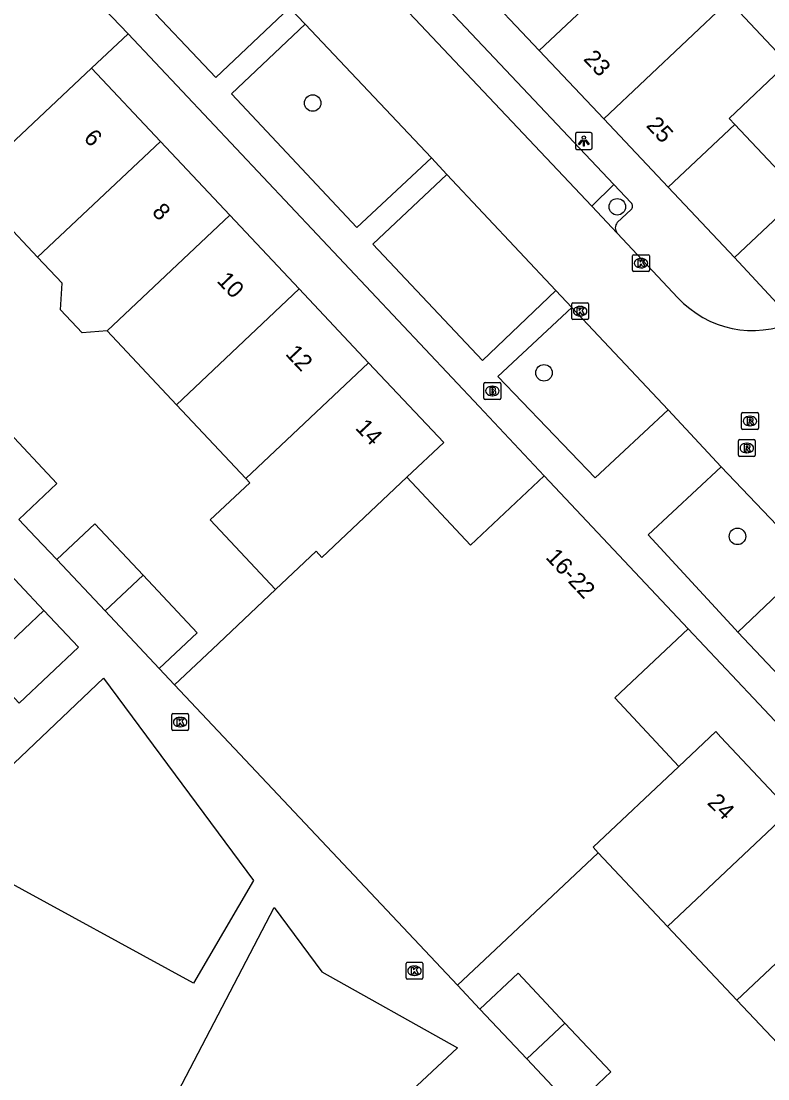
# Model space of a CAD drawing. Extents: x 162542 to 163144, y 380786 to 381511.
# Drawn here: x 162956.9 to 163001.1, y 381247.5 to 381310.2 of the extents above; entities that cross this region are included whole.
import ezdxf

# ---------------------------------------------------------------- set-up
doc = ezdxf.new("R2010")
doc.units = 0
for name, color, linetype in [('IMGEO_Boom', 7, 'Continuous'), ('IMGEO_Brandkraan', 7, 'Continuous'), ('IMGEO_Groenvoorziening', 7, 'Continuous'), ('IMGEO_Kolk', 7, 'Continuous'), ('IMGEO_Lichtpunt', 7, 'Continuous'), ('IMGEO_Muur', 7, 'Continuous'), ('IMGEO_Pand', 7, 'Continuous'), ('IMGEO_Pand_nummerreeks', 7, 'Continuous'), ('IMGEO_Parkeervlak_open', 7, 'Continuous'), ('IMGEO_Rijbaan_lokaal_open', 7, 'Continuous'), ('IMGEO_Rioolput', 7, 'Continuous'), ('IMGEO_Voetpad_open', 7, 'Continuous')]:
    doc.layers.add(name, color=color, linetype=linetype)

msp = doc.modelspace()

# ---------------------------------------------------------------- linework, layer by layer
at = {"layer": 'IMGEO_Boom'}
for centre in [(162974.155, 381305.32), (162992.208, 381299.172), (162987.865, 381289.333), (162999.333, 381279.639)]:
    msp.add_circle(centre, 0.489, dxfattribs=at)
at = {"layer": 'IMGEO_Brandkraan'}
for p, q in [((162984.3, 381287.833), (162984.3, 381288.685)), ((162984.375, 381288.759), (162985.227, 381288.759)), ((162985.301, 381288.685), (162985.301, 381287.833)), ((162984.788, 381288.539), (162984.813, 381288.539)), ((162985.227, 381287.759), (162984.375, 381287.759)), ((162984.811, 381287.979), (162984.786, 381287.979))]:
    msp.add_line(p, q, dxfattribs=at)
for points in [[(162984.3, 381287.833), (162984.3, 381288.685)], [(162984.375, 381288.759), (162985.227, 381288.759)], [(162985.301, 381288.685), (162985.301, 381287.833)], [(162984.648, 381288.459), (162984.648, 381288.059), (162984.861, 381288.059)], [(162984.879, 381288.459), (162984.648, 381288.459)], [(162984.827, 381288.378), (162984.773, 381288.378), (162984.773, 381288.302)], [(162984.773, 381288.302), (162984.826, 381288.302)], [(162984.835, 381288.226), (162984.773, 381288.226), (162984.773, 381288.145)], [(162984.773, 381288.145), (162984.835, 381288.145)], [(162985.227, 381287.759), (162984.375, 381287.759)]]:
    msp.add_lwpolyline(points, dxfattribs=at)
for centre, radius, start, end in [((162984.377, 381288.683), 0.0765, 91.55205, 178.44795), ((162984.377, 381288.683), 0.0765, 91.55205, 178.44795), ((162985.225, 381288.683), 0.0765, 1.55205, 88.44795), ((162985.225, 381288.683), 0.0765, 1.55205, 88.44795), ((162984.828, 381288.34), 0.0379, 267.82845, 90.93552), ((162984.836, 381288.185), 0.0404, 269.87594, 90.50774), ((162984.867, 381288.31), 0.251, 268.66757, 293.53466), ((162984.883, 381288.314), 0.145, 59.4692, 91.53667), ((162984.908, 381288.361), 0.0922, 285.51372, 58.15012), ((162984.913, 381288.169), 0.105, 301.31148, 78.98903), ((162984.377, 381287.835), 0.0765, 181.55205, 268.44795), ((162984.377, 381287.835), 0.0765, 181.55205, 268.44795), ((162985.225, 381287.835), 0.0765, 271.55205, 358.44795), ((162985.225, 381287.835), 0.0765, 271.55205, 358.44795)]:
    msp.add_arc(centre, radius, start, end, dxfattribs=at)
for centre, major_axis, ratio, start_param, end_param in [((162984.787, 381288.259), (-0.387, 0.002), 0.722429, 4.712389, 7.853982), ((162984.812, 381288.259), (-0.39, 0.002), 0.717154, 1.570796, 4.712389)]:
    msp.add_ellipse(centre, major_axis=major_axis, ratio=ratio, start_param=start_param, end_param=end_param, dxfattribs=at)
at = {"layer": 'IMGEO_Groenvoorziening'}
msp.add_lwpolyline([(163003.731, 381278.123), (162999.363, 381273.968)], dxfattribs=at)
at = {"layer": 'IMGEO_Kolk'}
for p, q in [((162993.116, 381295.409), (162993.116, 381296.261)), ((162993.191, 381296.335), (162994.043, 381296.335)), ((162994.117, 381296.261), (162994.117, 381295.409)), ((162993.627, 381295.555), (162993.602, 381295.555)), ((162993.604, 381296.115), (162993.629, 381296.115)), ((162994.043, 381295.335), (162993.191, 381295.335)), ((162989.507, 381292.561), (162989.507, 381293.413)), ((162989.582, 381293.487), (162990.434, 381293.487)), ((162989.995, 381293.267), (162990.02, 381293.267)), ((162990.508, 381293.413), (162990.508, 381292.561)), ((162990.434, 381292.487), (162989.582, 381292.487)), ((162990.018, 381292.707), (162989.993, 381292.707)), ((162965.801, 381268.21), (162965.801, 381269.062)), ((162965.876, 381269.136), (162966.728, 381269.136)), ((162966.289, 381268.916), (162966.314, 381268.916)), ((162966.802, 381269.062), (162966.802, 381268.21)), ((162966.728, 381268.136), (162965.876, 381268.136)), ((162966.312, 381268.356), (162966.287, 381268.356)), ((162979.688, 381253.472), (162979.688, 381254.324)), ((162979.763, 381254.398), (162980.615, 381254.398)), ((162980.176, 381254.178), (162980.201, 381254.178)), ((162980.689, 381254.324), (162980.689, 381253.472)), ((162980.199, 381253.618), (162980.174, 381253.618)), ((162980.615, 381253.398), (162979.763, 381253.398))]:
    msp.add_line(p, q, dxfattribs=at)
for points in [[(162993.116, 381295.409), (162993.116, 381296.261)], [(162993.191, 381296.335), (162994.043, 381296.335)], [(162994.117, 381296.261), (162994.117, 381295.409)], [(162993.437, 381296.035), (162993.56, 381296.035), (162993.56, 381295.884), (162993.69, 381296.035), (162993.854, 381296.035), (162993.708, 381295.884), (162993.861, 381295.635), (162993.709, 381295.635), (162993.624, 381295.799), (162993.56, 381295.732), (162993.56, 381295.635), (162993.437, 381295.635), (162993.437, 381296.035)], [(162994.043, 381295.335), (162993.191, 381295.335)], [(162989.507, 381292.561), (162989.507, 381293.413)], [(162989.582, 381293.487), (162990.434, 381293.487)], [(162989.828, 381293.187), (162989.951, 381293.187), (162989.951, 381293.036), (162990.081, 381293.187), (162990.245, 381293.187), (162990.099, 381293.036), (162990.252, 381292.787), (162990.1, 381292.787), (162990.015, 381292.951), (162989.951, 381292.884), (162989.951, 381292.787), (162989.828, 381292.787), (162989.828, 381293.187)], [(162990.508, 381293.413), (162990.508, 381292.561)], [(162990.434, 381292.487), (162989.582, 381292.487)], [(162965.801, 381268.21), (162965.801, 381269.062)], [(162965.876, 381269.136), (162966.728, 381269.136)], [(162966.122, 381268.836), (162966.245, 381268.836), (162966.245, 381268.685), (162966.375, 381268.836), (162966.539, 381268.836), (162966.393, 381268.685), (162966.546, 381268.436), (162966.394, 381268.436), (162966.309, 381268.6), (162966.245, 381268.533), (162966.245, 381268.436), (162966.122, 381268.436), (162966.122, 381268.836)], [(162966.802, 381269.062), (162966.802, 381268.21)], [(162966.728, 381268.136), (162965.876, 381268.136)], [(162979.688, 381253.472), (162979.688, 381254.324)], [(162979.763, 381254.398), (162980.615, 381254.398)], [(162980.689, 381254.324), (162980.689, 381253.472)], [(162980.009, 381254.098), (162980.132, 381254.098), (162980.132, 381253.947), (162980.262, 381254.098), (162980.426, 381254.098), (162980.28, 381253.947), (162980.433, 381253.698), (162980.281, 381253.698), (162980.196, 381253.862), (162980.132, 381253.795), (162980.132, 381253.698), (162980.009, 381253.698), (162980.009, 381254.098)], [(162980.615, 381253.398), (162979.763, 381253.398)]]:
    msp.add_lwpolyline(points, dxfattribs=at)
for centre, start, end in [((162993.193, 381296.259), 91.55205, 178.44795), ((162993.193, 381296.259), 91.55205, 178.44795), ((162994.041, 381296.259), 1.55205, 88.44795), ((162994.041, 381296.259), 1.55205, 88.44795), ((162993.193, 381295.411), 181.55205, 268.44795), ((162993.193, 381295.411), 181.55205, 268.44795), ((162994.041, 381295.411), 271.55205, 358.44795), ((162994.041, 381295.411), 271.55205, 358.44795), ((162989.584, 381293.411), 91.55205, 178.44795), ((162989.584, 381293.411), 91.55205, 178.44795), ((162990.432, 381293.411), 1.55205, 88.44795), ((162990.432, 381293.411), 1.55205, 88.44795), ((162989.584, 381292.563), 181.55205, 268.44795), ((162989.584, 381292.563), 181.55205, 268.44795), ((162990.432, 381292.563), 271.55205, 358.44795), ((162990.432, 381292.563), 271.55205, 358.44795), ((162965.878, 381269.06), 91.55205, 178.44795), ((162965.878, 381269.06), 91.55205, 178.44795), ((162966.726, 381269.06), 1.55205, 88.44795), ((162966.726, 381269.06), 1.55205, 88.44795), ((162965.878, 381268.212), 181.55205, 268.44795), ((162965.878, 381268.212), 181.55205, 268.44795), ((162966.726, 381268.212), 271.55205, 358.44795), ((162966.726, 381268.212), 271.55205, 358.44795), ((162979.765, 381254.322), 91.55205, 178.44795), ((162979.765, 381254.322), 91.55205, 178.44795), ((162980.613, 381254.322), 1.55205, 88.44795), ((162980.613, 381254.322), 1.55205, 88.44795), ((162979.765, 381253.474), 181.55205, 268.44795), ((162979.765, 381253.474), 181.55205, 268.44795), ((162980.613, 381253.474), 271.55205, 358.44795), ((162980.613, 381253.474), 271.55205, 358.44795)]:
    msp.add_arc(centre, 0.0765, start, end, dxfattribs=at)
for centre, major_axis, ratio, start_param, end_param in [((162993.603, 381295.835), (-0.387, 0.002), 0.722429, 4.712389, 7.853982), ((162993.628, 381295.835), (-0.39, 0.002), 0.717154, 1.570796, 4.712389), ((162989.994, 381292.987), (-0.387, 0.002), 0.722429, 4.712389, 7.853982), ((162990.019, 381292.987), (-0.39, 0.002), 0.717154, 1.570796, 4.712389), ((162966.288, 381268.636), (-0.387, 0.002), 0.722429, 4.712389, 7.853982), ((162966.313, 381268.636), (-0.39, 0.002), 0.717154, 1.570796, 4.712389), ((162980.175, 381253.898), (-0.387, 0.002), 0.722429, 4.712389, 7.853982), ((162980.2, 381253.898), (-0.39, 0.002), 0.717154, 1.570796, 4.712389)]:
    msp.add_ellipse(centre, major_axis=major_axis, ratio=ratio, start_param=start_param, end_param=end_param, dxfattribs=at)
at = {"layer": 'IMGEO_Lichtpunt'}
for p, q in [((162989.726, 381303.477), (162989.726, 381302.67)), ((162989.726, 381303.477), (162989.726, 381302.67)), ((162990.628, 381303.572), (162989.82, 381303.572)), ((162990.628, 381303.572), (162989.82, 381303.572)), ((162990.722, 381302.67), (162990.722, 381303.477)), ((162990.722, 381302.67), (162990.722, 381303.477)), ((162989.82, 381302.576), (162990.628, 381302.576)), ((162989.82, 381302.576), (162990.628, 381302.576))]:
    msp.add_line(p, q, dxfattribs=at)
for points in [[(162990.1, 381303.141), (162990.139, 381303.113), (162989.951, 381302.851), (162989.913, 381302.878), (162990.1, 381303.141)], [(162990.202, 381303.093), (162990.249, 381303.093), (162990.249, 381302.771), (162990.202, 381302.771), (162990.202, 381303.093)], [(162990.312, 381303.113), (162990.35, 381303.14), (162990.537, 381302.878), (162990.498, 381302.85), (162990.312, 381303.113)]]:
    msp.add_lwpolyline(points, dxfattribs=at)
msp.add_circle((162990.225, 381303.275), 0.0994, dxfattribs=at)
for centre, start, end in [((162989.82, 381303.477), 90, 180), ((162989.82, 381303.477), 90, 180), ((162990.628, 381303.477), 0, 90), ((162990.628, 381303.477), 0, 90), ((162989.82, 381302.67), 180, 270), ((162989.82, 381302.67), 180, 270), ((162990.628, 381302.67), 270, 0), ((162990.628, 381302.67), 270, 360)]:
    msp.add_arc(centre, 0.0946, start, end, dxfattribs=at)
at = {"layer": 'IMGEO_Muur'}
for points in [[(162987.881, 381283.225), (162984.016, 381287.331)], [(163000.29, 381270.058), (162996.415, 381274.157)]]:
    msp.add_lwpolyline(points, dxfattribs=at)
at = {"layer": 'IMGEO_Pand'}
for points in [[(162987.586, 381308.44), (162995, 381315.429)], [(162987.586, 381308.44), (162983.765, 381312.494)], [(162991.406, 381304.387), (162998.819, 381311.374)], [(162998.819, 381311.374), (163002.302, 381307.676)], [(162991.406, 381304.387), (162987.586, 381308.44)], [(162999.182, 381304.046), (162998.837, 381304.412), (163002.302, 381307.676)], [(162953.761, 381300.538), (162961.038, 381307.387)], [(162965.133, 381303.039), (162961.038, 381307.387)], [(162995.227, 381300.333), (162991.406, 381304.387)], [(162999.182, 381304.046), (162995.227, 381300.333)], [(163003.102, 381299.878), (162999.182, 381304.046)], [(162957.854, 381296.186), (162965.133, 381303.039)], [(162969.246, 381298.671), (162965.133, 381303.039)], [(162957.854, 381296.186), (162953.761, 381300.538)], [(162969.246, 381298.671), (162961.965, 381291.815)], [(162973.36, 381294.303), (162969.246, 381298.671)], [(162961.965, 381291.815), (162960.484, 381291.705), (162959.209, 381293.061), (162959.301, 381294.648), (162957.854, 381296.186)], [(162973.36, 381294.303), (162966.075, 381287.444)], [(162977.473, 381289.935), (162973.36, 381294.303)], [(162966.075, 381287.444), (162961.965, 381291.815)], [(162970.186, 381283.073), (162977.473, 381289.935)], [(162979.741, 381283.15), (162981.925, 381285.207), (162977.473, 381289.935)], [(162970.186, 381283.073), (162966.075, 381287.444)], [(162956.741, 381280.65), (162958.999, 381282.774), (162955.882, 381286.087)], [(162971.957, 381276.492), (162968.082, 381280.612), (162970.427, 381282.817), (162970.186, 381283.073)], [(162971.957, 381276.492), (162974.356, 381278.759), (162974.694, 381278.397), (162979.741, 381283.15)], [(162987.881, 381283.225), (162983.512, 381279.113), (162979.741, 381283.15)], [(162987.881, 381283.225), (162996.415, 381274.157)], [(162964.105, 381277.347), (162961.243, 381280.389), (162958.985, 381278.265)], [(162958.985, 381278.265), (162961.848, 381275.222)], [(162964.105, 381277.347), (162961.848, 381275.222)], [(162965.059, 381271.809), (162967.317, 381273.932), (162964.105, 381277.347)], [(162965.97, 381270.841), (162968.226, 381272.966), (162971.957, 381276.492)], [(162958.221, 381275.251), (162954.699, 381271.934), (162956.755, 381269.75)], [(162956.755, 381269.75), (162960.278, 381273.068), (162958.221, 381275.251)], [(162961.848, 381275.222), (162965.059, 381271.809)], [(162995.861, 381266.012), (162992.072, 381270.063), (162996.415, 381274.157)], [(162982.734, 381253.037), (162965.97, 381270.841)], [(163002.464, 381263.37), (162998.352, 381267.739), (162998.041, 381268.07), (162995.861, 381266.012)], [(162995.861, 381266.012), (162990.77, 381261.221), (162991.077, 381260.892)], [(162995.191, 381256.525), (163002.464, 381263.37)], [(162982.734, 381253.037), (162984.991, 381255.162), (162991.077, 381260.892)], [(162991.077, 381260.892), (162995.191, 381256.525)], [(162999.304, 381252.156), (163006.576, 381259)], [(162999.304, 381252.156), (162995.191, 381256.525)], [(162989.104, 381250.796), (162986.326, 381253.745), (162984.069, 381251.62)], [(163003.417, 381247.788), (162999.304, 381252.156)], [(162986.846, 381248.672), (162984.069, 381251.62)], [(162986.846, 381248.672), (162989.104, 381250.796)], [(162989.572, 381245.779), (162991.828, 381247.905), (162989.104, 381250.796)], [(162989.572, 381245.779), (162986.846, 381248.672)]]:
    msp.add_lwpolyline(points, dxfattribs=at)
at = {"layer": 'IMGEO_Parkeervlak_open'}
msp.add_lwpolyline([(162990.7, 381299.212), (162992.008, 381300.489)], dxfattribs=at)
at = {"layer": 'IMGEO_Rijbaan_lokaal_open'}
for points in [[(162975.135, 381315.708), (162990.7, 381299.212)], [(162959.44, 381313.384), (162963.218, 381309.428)], [(162972.786, 381310.96), (162973.712, 381310)], [(162973.712, 381310), (162981.191, 381302.07)], [(162961.038, 381307.387), (162963.218, 381309.428)], [(162981.191, 381302.07), (162982.111, 381301.084)], [(162982.111, 381301.084), (162988.573, 381294.21)], [(162990.7, 381299.212), (162992.204, 381297.618)], [(162992.204, 381297.618), (162995.8, 381293.786)], [(162988.573, 381294.21), (162989.51, 381293.213)], [(162989.51, 381293.213), (162995.229, 381287.137)], [(162995.229, 381287.137), (162998.37, 381283.768)], [(162998.37, 381283.768), (163003.731, 381278.123)]]:
    msp.add_lwpolyline(points, dxfattribs=at)
msp.add_arc((163000.247, 381297.898), 6.057, 222.75349, 293.75445, dxfattribs=at)
at = {"layer": 'IMGEO_Rioolput'}
for p, q in [((162999.572, 381286.05), (162999.572, 381286.902)), ((162999.647, 381286.976), (163000.499, 381286.976)), ((163000.06, 381286.756), (163000.085, 381286.756)), ((163000.573, 381286.902), (163000.573, 381286.05)), ((163000.083, 381286.196), (163000.058, 381286.196)), ((163000.499, 381285.976), (162999.647, 381285.976)), ((162999.384, 381284.451), (162999.384, 381285.303)), ((162999.459, 381285.377), (163000.311, 381285.377)), ((162999.872, 381285.157), (162999.897, 381285.157)), ((163000.385, 381285.303), (163000.385, 381284.451)), ((163000.311, 381284.377), (162999.459, 381284.377)), ((162999.895, 381284.597), (162999.87, 381284.597))]:
    msp.add_line(p, q, dxfattribs=at)
for points in [[(162999.572, 381286.05), (162999.572, 381286.902)], [(162999.647, 381286.976), (163000.499, 381286.976)], [(163000.573, 381286.902), (163000.573, 381286.05)], [(163000.161, 381286.674), (162999.909, 381286.676), (162999.909, 381286.276)], [(162999.909, 381286.276), (163000.033, 381286.276), (163000.033, 381286.438), (163000.044, 381286.438)], [(163000.087, 381286.595), (163000.033, 381286.595), (163000.033, 381286.514)], [(163000.033, 381286.514), (163000.085, 381286.514)], [(163000.091, 381286.409), (163000.162, 381286.276), (163000.302, 381286.276), (163000.237, 381286.402)], [(163000.499, 381285.976), (162999.647, 381285.976)], [(162999.384, 381284.451), (162999.384, 381285.303)], [(162999.459, 381285.377), (163000.311, 381285.377)], [(162999.973, 381285.075), (162999.721, 381285.077), (162999.721, 381284.677)], [(162999.899, 381284.996), (162999.845, 381284.996), (162999.845, 381284.915)], [(162999.845, 381284.915), (162999.897, 381284.915)], [(163000.385, 381285.303), (163000.385, 381284.451)], [(163000.311, 381284.377), (162999.459, 381284.377)], [(162999.721, 381284.677), (162999.845, 381284.677), (162999.845, 381284.839), (162999.856, 381284.839)], [(162999.903, 381284.81), (162999.974, 381284.677), (163000.114, 381284.677), (163000.049, 381284.803)]]:
    msp.add_lwpolyline(points, dxfattribs=at)
for centre, radius, start, end in [((162999.649, 381286.9), 0.0765, 91.55205, 178.44795), ((162999.649, 381286.9), 0.0765, 91.55205, 178.44795), ((163000.497, 381286.9), 0.0765, 1.55205, 88.44795), ((163000.497, 381286.9), 0.0765, 1.55205, 88.44795), ((163000.043, 381286.385), 0.0533, 26.02933, 88.69889), ((163000.069, 381286.703), 0.19, 274.7715, 282.96867), ((163000.093, 381286.499), 0.0964, 77.00612, 93.18647), ((163000.107, 381286.556), 0.0378, 276.66336, 79.67722), ((163000.16, 381286.564), 0.109, 350.36119, 89.41601), ((163000.158, 381286.564), 0.112, 277.58423, 350.98172), ((163000.142, 381286.349), 0.108, 29.51342, 73.79051), ((162999.649, 381286.052), 0.0765, 181.55205, 268.44795), ((162999.649, 381286.052), 0.0765, 181.55205, 268.44795), ((163000.497, 381286.052), 0.0765, 271.55205, 358.44795), ((163000.497, 381286.052), 0.0765, 271.55205, 358.44795), ((162999.461, 381285.301), 0.0765, 91.55205, 178.44795), ((162999.461, 381285.301), 0.0765, 91.55205, 178.44795), ((162999.881, 381285.104), 0.19, 274.7715, 282.96867), ((162999.905, 381284.9), 0.0964, 77.00612, 93.18647), ((162999.919, 381284.957), 0.0378, 276.66336, 79.67722), ((162999.972, 381284.965), 0.109, 350.36119, 89.41601), ((162999.97, 381284.965), 0.112, 277.58423, 350.98172), ((163000.309, 381285.301), 0.0765, 1.55205, 88.44795), ((163000.309, 381285.301), 0.0765, 1.55205, 88.44795), ((162999.461, 381284.453), 0.0765, 181.55205, 268.44795), ((162999.461, 381284.453), 0.0765, 181.55205, 268.44795), ((162999.855, 381284.786), 0.0533, 26.02933, 88.69889), ((162999.954, 381284.75), 0.108, 29.51342, 73.79051), ((163000.309, 381284.453), 0.0765, 271.55205, 358.44795), ((163000.309, 381284.453), 0.0765, 271.55205, 358.44795)]:
    msp.add_arc(centre, radius, start, end, dxfattribs=at)
for centre, major_axis, ratio, start_param, end_param in [((163000.059, 381286.476), (-0.387, 0.002), 0.722429, 4.712389, 7.853982), ((163000.084, 381286.476), (-0.39, 0.002), 0.717154, 1.570796, 4.712389), ((162999.871, 381284.877), (-0.387, 0.002), 0.722429, 4.712389, 7.853982), ((162999.896, 381284.877), (-0.39, 0.002), 0.717154, 1.570796, 4.712389)]:
    msp.add_ellipse(centre, major_axis=major_axis, ratio=ratio, start_param=start_param, end_param=end_param, dxfattribs=at)
at = {"layer": 'IMGEO_Voetpad_open'}
for points in [[(162992.008, 381300.489), (162976.483, 381316.948)], [(162972.786, 381310.96), (162968.413, 381306.839), (162963.771, 381311.758), (162968.169, 381315.869)], [(162981.191, 381302.07), (162976.765, 381297.954), (162969.339, 381305.871), (162973.712, 381310)], [(162963.218, 381309.428), (162984.016, 381287.331), (162987.881, 381283.225)], [(162988.573, 381294.21), (162984.22, 381290.056), (162977.725, 381296.958), (162982.111, 381301.084)], [(162993.031, 381299.405), (162992.008, 381300.489)], [(162999.157, 381296.164), (162995.227, 381300.333)], [(163003.102, 381299.878), (162999.157, 381296.164)], [(162992.208, 381298.242), (162993.025, 381299.009)], [(163002.687, 381292.354), (162999.157, 381296.164)], [(162995.229, 381287.137), (162990.89, 381283.119), (162985.131, 381289.114), (162989.51, 381293.213)], [(162999.363, 381273.968), (162999.204, 381274.136), (162994.048, 381279.724), (162998.37, 381283.768)], [(162952.425, 381281.42), (162958.221, 381275.251)], [(162958.985, 381278.265), (162957.736, 381279.592), (162956.741, 381280.65)], [(162996.415, 381274.157), (163000.29, 381270.058), (163021.09, 381247.941)], [(163002.139, 381271.02), (162999.363, 381273.968)], [(162965.97, 381270.841), (162965.059, 381271.809)], [(162950.849, 381251.129), (162944.181, 381254.516), (162961.75, 381271.244), (162970.642, 381259.25), (162967.083, 381253.164), (162955.438, 381259.527), (162950.849, 381251.129)], [(162971.877, 381257.641), (162974.693, 381253.841), (162982.743, 381249.335), (162965.303, 381233.048), (162953.697, 381247.671), (162964.763, 381244.019), (162971.877, 381257.641)], [(162984.069, 381251.62), (162982.734, 381253.037)]]:
    msp.add_lwpolyline(points, dxfattribs=at)
for centre, radius, start, end in [((162992.84, 381299.21), 0.273, 312.65652, 45.60738), ((162992.576, 381297.928), 0.484, 139.52488, 219.74057)]:
    msp.add_arc(centre, radius, start, end, dxfattribs=at)

# ---------------------------------------------------------------- texts
at = {"layer": 'IMGEO_Pand_nummerreeks'}
for s, rotation, p in [('23', 313.30394, (162990.154, 381307.902)), ('25', 313.30394, (162993.872, 381303.957)), ('6', 313.42757, (162960.529, 381303.202)), ('8', 313.4128, (162964.58, 381298.819)), ('10', 313.88544, (162968.427, 381294.746)), ('12', 313.41515, (162972.489, 381290.428)), ('14', 313.21227, (162976.636, 381286.034)), ('16-22', 313.24091, (162987.917, 381278.363)), ('24', 315.2459, (162997.494, 381263.81))]:
    msp.add_text(s, height=1, rotation=rotation, dxfattribs=at).set_placement(p)

doc.saveas('drawing.dxf')
